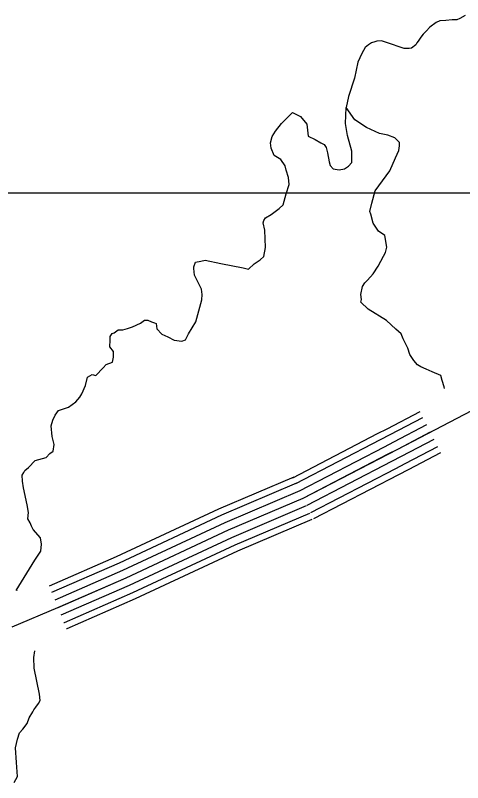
# Model space of a CAD drawing. Extents: x 1551132 to 1791609, y 378168 to 563823.
# Drawn here: x 1633033 to 1634727, y 467117 to 470024 of the extents above; entities that cross this region are included whole.
import ezdxf

# ---------------------------------------------------------------- set-up
doc = ezdxf.new("R2010")
doc.units = 0
for name, color, linetype in [('DESIGN - ROW - Right-of-Way Linework', 7, 'Continuous'), ('DESIGN - TRANSPORTATION - Text', 7, 'Continuous'), ('SURVEY - CENTERLINE - Preliminary Text', 7, 'Continuous')]:
    doc.layers.add(name, color=color, linetype=linetype)

msp = doc.modelspace()

# ---------------------------------------------------------------- linework, layer by layer
at = {"layer": 'DESIGN - ROW - Right-of-Way Linework'}
msp.add_lwpolyline([(1627163.786, 469351.64), (1655074.155, 469351.655)], dxfattribs=at)
at = {"layer": 'DESIGN - TRANSPORTATION - Text'}
for points in [[(1634737.009, 470024.187), (1634716.901, 470012.395), (1634704.451, 470007.503), (1634686.876, 470006.72), (1634662.885, 470004.978), (1634640.894, 470003.219), (1634626.845, 469997.369), (1634602.678, 469979.61), (1634588.52, 469963.743), (1634576.962, 469952.885), (1634568.304, 469941.934), (1634558.138, 469926.026), (1634554.08, 469920.067), (1634549.996, 469912.1), (1634533.88, 469900.258), (1634523.872, 469898.367), (1634505.897, 469898.567), (1634438.241, 469921.342), (1634420.333, 469927.542), (1634402.333, 469925.742), (1634394.325, 469923.826), (1634382.292, 469919.95), (1634370.225, 469912.075), (1634358.126, 469902.2), (1634344.818, 469879.516), (1634329.543, 469846.44), (1634316.885, 469786.497), (1634294.135, 469716.653), (1634285.677, 469674.694)], [(1634142.647, 469566.124), (1634168.48, 469553.824), (1634190.313, 469541.565), (1634202.229, 469535.424), (1634210.079, 469523.323), (1634215.854, 469503.231), (1634221.462, 469469.122), (1634225.295, 469455.063), (1634237.145, 469442.921), (1634259.069, 469438.671), (1634279.086, 469442.455), (1634295.177, 469452.288), (1634307.318, 469466.18), (1634307.585, 469490.206), (1634307.81, 469510.231), (1634290.485, 469568.5), (1634283.011, 469614.642), (1634285.677, 469674.694)], [(1634657.693, 468610.625), (1634657.385, 468617.2), (1634649.66, 468641.317), (1634643.868, 468659.401), (1634612.069, 468673.776), (1634588.22, 468684.052), (1634568.337, 468692.277), (1634556.437, 468700.419), (1634542.637, 468716.594), (1634526.904, 468738.795), (1634519.188, 468762.912), (1634511.38, 468779.021), (1634501.613, 468799.155), (1634493.83, 468817.263), (1634474.056, 468835.506), (1634438.465, 468867.94), (1634369.033, 468910.757), (1634341.359, 468937.1), (1634343.467, 468947.092), (1634341.692, 468967.134), (1634348.025, 468997.11), (1634356.167, 469011.035), (1634366.267, 469020.935), (1634388.5, 469044.728), (1634406.816, 469074.562), (1634427.207, 469112.388), (1634435.357, 469126.313), (1634439.573, 469146.297), (1634432.074, 469190.44), (1634408.291, 469206.724), (1634388.65, 469236.974), (1634379.05, 469271.125), (1634375.167, 469281.184), (1634383.508, 469313.135), (1634396.008, 469359.061), (1634450.782, 469434.554), (1634473.306, 469484.372), (1634485.606, 469512.273), (1634487.806, 469530.274), (1634487.939, 469542.291), (1634482.014, 469548.366), (1634470.165, 469560.508), (1634444.315, 469570.808), (1634412.424, 469577.167), (1634362.742, 469599.742), (1634319.118, 469628.259), (1634285.677, 469674.694)], [(1634038.833, 469478.372), (1634012.984, 469492.747), (1634001.309, 469520.981), (1633999.551, 469541.057), (1634005.851, 469565.041), (1634018.109, 469584.933), (1634040.5, 469614.717), (1634083.057, 469656.268), (1634112.831, 469641.326), (1634136.656, 469611.542), (1634142.647, 469566.124)], [(1633040.497, 467847.046), (1633036.831, 467845.812), (1633107.104, 467959.757), (1633129.87, 467993.916), (1633132.395, 468020.475), (1633128.229, 468044.484), (1633100.596, 468076.935), (1633094.738, 468089.044), (1633088.88, 468101.152), (1633081.063, 468117.303), (1633083.363, 468141.337), (1633077.697, 468169.487), (1633064.464, 468233.831), (1633060.78, 468259.956), (1633059.047, 468282.032), (1633065.18, 468291.982), (1633069.28, 468299.949), (1633083.438, 468311.791), (1633107.788, 468337.542), (1633149.978, 468349.017), (1633164.186, 468364.876), (1633176.294, 468372.734), (1633180.619, 468398.752), (1633172.978, 468428.936), (1633169.461, 468469.087), (1633175.744, 468491.063), (1633183.969, 468509.005), (1633196.202, 468526.888), (1633234.418, 468540.422), (1633262.692, 468560.106), (1633276.925, 468577.965), (1633285.075, 468589.89), (1633299.483, 468621.791), (1633305.883, 468653.792), (1633324.024, 468663.575), (1633337.991, 468659.384), (1633366.39, 468689.093), (1633376.548, 468700.985), (1633400.698, 468710.693), (1633404.922, 468728.686), (1633405.189, 468750.744), (1633391.398, 468768.978), (1633391.69, 468793.037), (1633391.856, 468807.071), (1633400.014, 468818.996), (1633408.047, 468820.896), (1633422.205, 468832.738), (1633440.23, 468832.505), (1633458.321, 468838.28), (1633476.413, 468844.064), (1633506.62, 468857.697), (1633522.778, 468869.523), (1633534.795, 468869.364), (1633548.736, 468863.164), (1633560.694, 468858.989), (1633566.677, 468856.906), (1633568.435, 468836.83), (1633588.21, 468816.513), (1633610.109, 468806.196), (1633633.992, 468793.854), (1633663.975, 468789.446), (1633678.058, 468795.279), (1633688.341, 468817.205), (1633716.932, 468862.948), (1633739.99, 468946.875), (1633740.231, 468966.925), (1633738.473, 468987.001), (1633711.082, 469039.502), (1633709.399, 469065.594), (1633709.474, 469071.611), (1633715.699, 469089.57), (1633735.773, 469093.32), (1633751.831, 469097.12), (1633811.755, 469084.295), (1633895.644, 469067.145), (1633915.619, 469062.87), (1633937.885, 469082.637), (1633960.101, 469098.387), (1633974.268, 469110.229), (1633980.684, 469144.238), (1633977.493, 469210.457), (1633971.826, 469238.607), (1633973.926, 469246.599), (1633980.059, 469256.55), (1634002.25, 469270.292), (1634032.55, 469291.951), (1634046.741, 469305.801), (1634059.266, 469347.752), (1634069.716, 469383.711), (1634068.032, 469409.804), (1634058.366, 469438.004), (1634054.558, 469454.096), (1634038.833, 469478.372)], [(1633028.789, 467117.293), (1633041.097, 467141.202), (1633037.73, 467193.387), (1633034.414, 467249.58), (1633040.814, 467281.581), (1633049.113, 467305.54), (1633061.296, 467319.415), (1633077.588, 467341.258), (1633085.863, 467363.208), (1633098.912, 467385.634), (1633103.837, 467393.017), (1633110.379, 467402.993), (1633120.562, 467416.893), (1633126.82, 467428.318), (1633125.003, 467452.936), (1633104.187, 467551.471), (1633102.671, 467591.606), (1633106.854, 467616.748)]]:
    msp.add_lwpolyline(points, dxfattribs=at)
at = {"layer": 'SURVEY - CENTERLINE - Preliminary Text'}
for points in [[(1642940.774, 469687.391), (1642172.317, 469664.64), (1641503.933, 469647.214), (1640843.457, 469615.713), (1640096.941, 469584.803), (1639286.335, 469544.318), (1638709.898, 469514.242), (1638227.443, 469477.516), (1637608.899, 469435.715), (1637046.387, 469395.53), (1636697.845, 469383.829), (1636645.58, 469378.229), (1636569.057, 469363.296), (1636417.569, 469317.761), (1636180.899, 469239.3), (1635922.072, 469140.964), (1635578.68, 468971.135), (1635201.005, 468765.496), (1634873.538, 468585.549), (1634479.864, 468380.019), (1634122.347, 468194.272)], [(1634564.32, 468521.939), (1634439.806, 468456.929), (1634403.832, 468438.237)], [(1634575.545, 468499.922), (1634451.223, 468435.012), (1634415.224, 468416.303)], [(1634589.628, 468472.296), (1634465.547, 468407.511), (1634429.515, 468388.794)], [(1634403.841, 468438.245), (1634082.373, 468271.224)], [(1634603.653, 468444.645), (1634479.864, 468380.019), (1634443.806, 468361.285)], [(1634617.752, 468417.036), (1634494.18, 468352.526), (1634458.098, 468333.776)], [(1634415.232, 468416.311), (1634093.764, 468249.29)], [(1634429.523, 468388.802), (1634108.056, 468221.781)], [(1634631.827, 468389.411), (1634508.505, 468325.026), (1634472.389, 468306.267)], [(1634443.815, 468361.293), (1634122.347, 468194.272)], [(1634643.51, 468366.502), (1634520.379, 468302.217), (1634484.247, 468283.441)], [(1634458.106, 468333.784), (1634136.638, 468166.763)], [(1634472.397, 468306.275), (1634150.93, 468139.254)], [(1634088.04, 468274.999), (1633802.846, 468153.779), (1633415.172, 467972.499), (1633161.078, 467861.521)], [(1634484.255, 468283.45), (1634162.788, 468116.428)], [(1634098.098, 468251.332), (1633813.321, 468130.295), (1633425.763, 467949.065), (1633170.702, 467837.662)], [(1634110.222, 468222.806), (1633825.954, 468101.978), (1633438.53, 467920.815), (1633182.452, 467808.97)], [(1634122.347, 468194.272), (1633838.587, 468073.66), (1633451.304, 467892.564), (1633193.227, 467779.844), (1633019.856, 467706.05)], [(1634122.347, 468194.272), (1633838.587, 468073.66), (1633451.304, 467892.564), (1633194.002, 467780.186)], [(1634134.472, 468165.738), (1633851.22, 468045.343), (1633464.079, 467864.313), (1633205.618, 467751.427)], [(1634146.596, 468137.212), (1633863.853, 468017.026), (1633476.845, 467836.062), (1633217.776, 467722.909), (1633217.176, 467722.659)], [(1634156.263, 468114.462), (1633873.919, 467994.45), (1633487.028, 467813.537), (1633227.559, 467700.209), (1633226.426, 467699.725)]]:
    msp.add_lwpolyline(points, dxfattribs=at)

doc.saveas('drawing.dxf')
